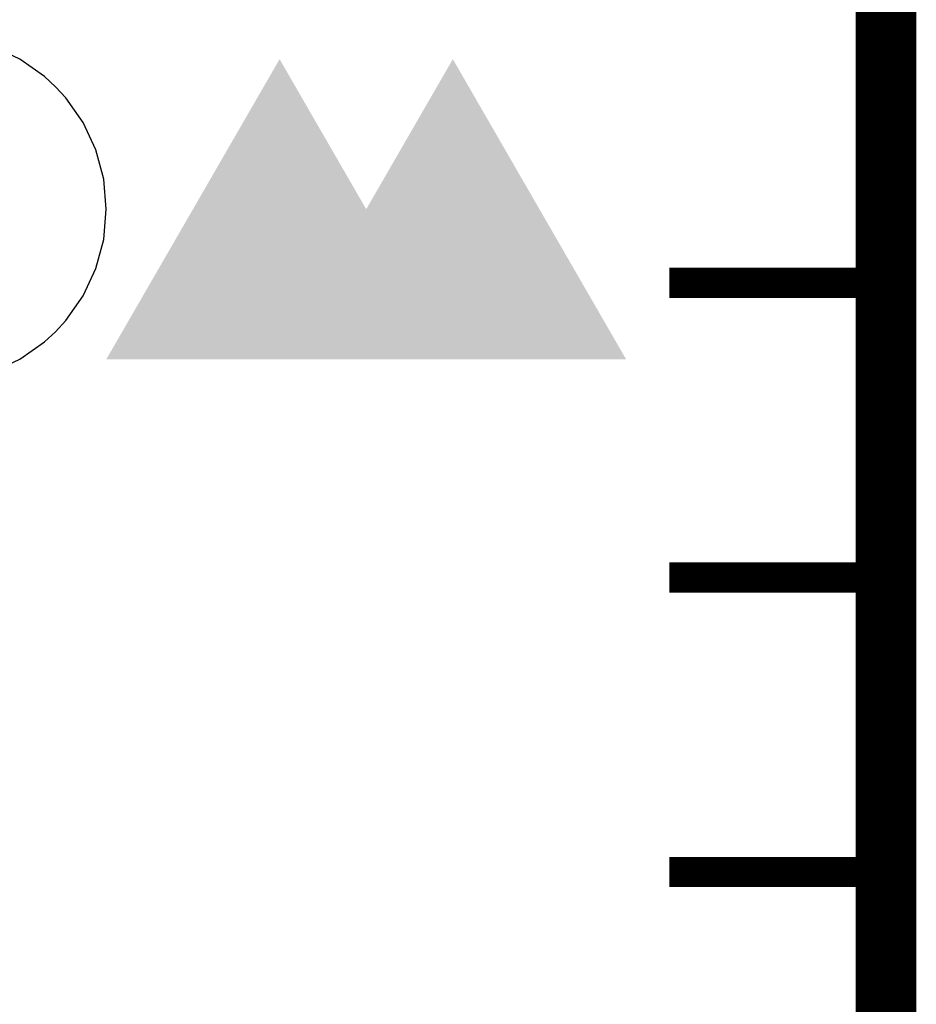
# Model space of a CAD drawing. Extents: x -2 to 113, y -136 to 16.
# Tile 432 of 541: x 108.61 to 111.65, y -64.09 to -60.75. Entities that reach past the tile are written whole.
import ezdxf

# ---------------------------------------------------------------- set-up
doc = ezdxf.new("R2010")
doc.units = 0
doc.header["$MEASUREMENT"] = 0
doc.linetypes.add('SOLID', pattern=[0])
doc.layers.get('0').update_dxf_attribs({"linetype": 'SOLID'})
for name, color, linetype in [('1', 7, 'SOLID'), ('10', 7, 'SOLID'), ('11', 7, 'SOLID'), ('12', 7, 'SOLID'), ('13', 7, 'SOLID'), ('14', 7, 'SOLID'), ('15', 7, 'SOLID'), ('16', 7, 'SOLID'), ('17', 7, 'SOLID'), ('18', 7, 'SOLID'), ('19', 7, 'SOLID'), ('2', 7, 'SOLID'), ('20', 7, 'SOLID'), ('21', 7, 'SOLID'), ('22', 7, 'SOLID'), ('23', 7, 'SOLID'), ('24', 7, 'SOLID'), ('25', 7, 'SOLID'), ('26', 7, 'SOLID'), ('27', 7, 'SOLID'), ('28', 7, 'SOLID'), ('29', 7, 'SOLID'), ('3', 7, 'SOLID'), ('30', 7, 'SOLID'), ('31', 7, 'SOLID'), ('32', 7, 'SOLID'), ('33', 7, 'SOLID'), ('34', 7, 'SOLID'), ('35', 7, 'SOLID'), ('36', 7, 'SOLID'), ('37', 7, 'SOLID'), ('38', 7, 'SOLID'), ('39', 7, 'SOLID'), ('4', 7, 'SOLID'), ('40', 7, 'SOLID'), ('41', 7, 'SOLID'), ('42', 7, 'SOLID'), ('43', 7, 'SOLID'), ('44', 7, 'SOLID'), ('45', 7, 'SOLID'), ('46', 7, 'SOLID'), ('47', 7, 'SOLID'), ('48', 7, 'SOLID'), ('49', 7, 'SOLID'), ('5', 7, 'SOLID'), ('50', 7, 'SOLID'), ('51', 7, 'SOLID'), ('52', 7, 'SOLID'), ('53', 7, 'SOLID'), ('54', 7, 'SOLID'), ('55', 7, 'SOLID'), ('56', 7, 'SOLID'), ('57', 7, 'SOLID'), ('58', 7, 'SOLID'), ('59', 7, 'SOLID'), ('6', 7, 'SOLID'), ('60', 7, 'SOLID'), ('61', 7, 'SOLID'), ('62', 7, 'SOLID'), ('63', 7, 'SOLID'), ('64', 7, 'SOLID'), ('65', 7, 'SOLID'), ('66', 7, 'SOLID'), ('67', 7, 'SOLID'), ('68', 7, 'SOLID'), ('7', 7, 'SOLID'), ('8', 7, 'SOLID'), ('9', 7, 'SOLID')]:
    doc.layers.add(name, color=color, linetype=linetype)

# ---------------------------------------------------------------- blocks, each defined once
blk = doc.blocks.new('DMK_3', base_point=(0, -6.7))
at = {"color": 7}
blk.add_solid([(-50, -50), (50, -50), (-50, -50), (0, 36.6)], dxfattribs=at)
blk = doc.blocks.new('DMK_7')
at = {"color": 7, "linetype": 'SOLID'}
blk.add_lwpolyline([(0, -50), (8.7, -49.25), (17.1, -47), (25, -43.3), (32.15, -38.3), (35.35, -35.35), (38.3, -32.15), (43.3, -25), (47, -17.1), (49.25, -8.7), (50, 0), (49.25, 8.7), (47, 17.1), (43.3, 25), (38.3, 32.15), (35.35, 35.35), (32.15, 38.3), (25, 43.3), (17.1, 47), (8.7, 49.25), (0, 50), (-8.7, 49.25), (-17.1, 47), (-25, 43.3), (-32.15, 38.3), (-35.35, 35.35), (-38.3, 32.15), (-43.3, 25), (-47, 17.1), (-49.25, 8.7), (-50, 0), (-49.25, -8.7), (-47, -17.1), (-43.3, -25), (-38.3, -32.15), (-35.35, -35.35), (-32.15, -38.3), (-25, -43.3), (-17.1, -47), (-8.7, -49.25), (0, -50)], dxfattribs=at)

msp = doc.modelspace()

# ---------------------------------------------------------------- linework, layer by layer
at = {"color": 7, "linetype": 'SOLID'}
for points, const_width in [([(-0.2175, -125.6385), (111.5472, -125.6385), (111.5472, 10.2438), (-0.2175, 10.2438), (-0.2175, -125.6385)], 0.2059), ([(111.5472, -61.6385), (110.8119, -61.6385)], 0.1029), ([(111.5472, -62.6385), (110.8119, -62.6385)], 0.1029), ([(111.5472, -63.6385), (110.8119, -63.6385)], 0.1029)]:
    msp.add_lwpolyline(points, dxfattribs=dict(at, const_width=const_width))
at = {"layer": '1', "color": 7, "linetype": 'SOLID'}
for points, const_width in [([(-0.2175, -125.6385), (111.5472, -125.6385), (111.5472, 10.2438), (-0.2175, 10.2438), (-0.2175, -125.6385)], 0.2059), ([(111.5472, -61.6385), (110.8119, -61.6385)], 0.1029), ([(111.5472, -62.6385), (110.8119, -62.6385)], 0.1029), ([(111.5472, -63.6385), (110.8119, -63.6385)], 0.1029)]:
    msp.add_lwpolyline(points, dxfattribs=dict(at, const_width=const_width))
at = {"layer": '10', "color": 7, "linetype": 'SOLID'}
for points, const_width in [([(-0.2175, -125.6385), (111.5472, -125.6385), (111.5472, 10.2438), (-0.2175, 10.2438), (-0.2175, -125.6385)], 0.2059), ([(111.5472, -61.6385), (110.8119, -61.6385)], 0.1029), ([(111.5472, -62.6385), (110.8119, -62.6385)], 0.1029), ([(111.5472, -63.6385), (110.8119, -63.6385)], 0.1029)]:
    msp.add_lwpolyline(points, dxfattribs=dict(at, const_width=const_width))
at = {"layer": '11', "color": 7, "linetype": 'SOLID'}
for points, const_width in [([(-0.2175, -125.6385), (111.5472, -125.6385), (111.5472, 10.2438), (-0.2175, 10.2438), (-0.2175, -125.6385)], 0.2059), ([(111.5472, -61.6385), (110.8119, -61.6385)], 0.1029), ([(111.5472, -62.6385), (110.8119, -62.6385)], 0.1029), ([(111.5472, -63.6385), (110.8119, -63.6385)], 0.1029)]:
    msp.add_lwpolyline(points, dxfattribs=dict(at, const_width=const_width))
at = {"layer": '12', "color": 7, "linetype": 'SOLID'}
for points, const_width in [([(-0.2175, -125.6385), (111.5472, -125.6385), (111.5472, 10.2438), (-0.2175, 10.2438), (-0.2175, -125.6385)], 0.2059), ([(111.5472, -61.6385), (110.8119, -61.6385)], 0.1029), ([(111.5472, -62.6385), (110.8119, -62.6385)], 0.1029), ([(111.5472, -63.6385), (110.8119, -63.6385)], 0.1029)]:
    msp.add_lwpolyline(points, dxfattribs=dict(at, const_width=const_width))
at = {"layer": '13', "color": 7, "linetype": 'SOLID'}
for points, const_width in [([(-0.2175, -125.6385), (111.5472, -125.6385), (111.5472, 10.2438), (-0.2175, 10.2438), (-0.2175, -125.6385)], 0.2059), ([(111.5472, -61.6385), (110.8119, -61.6385)], 0.1029), ([(111.5472, -62.6385), (110.8119, -62.6385)], 0.1029), ([(111.5472, -63.6385), (110.8119, -63.6385)], 0.1029)]:
    msp.add_lwpolyline(points, dxfattribs=dict(at, const_width=const_width))
at = {"layer": '14', "color": 7, "linetype": 'SOLID'}
for points, const_width in [([(-0.2175, -125.6385), (111.5472, -125.6385), (111.5472, 10.2438), (-0.2175, 10.2438), (-0.2175, -125.6385)], 0.2059), ([(111.5472, -61.6385), (110.8119, -61.6385)], 0.1029), ([(111.5472, -62.6385), (110.8119, -62.6385)], 0.1029), ([(111.5472, -63.6385), (110.8119, -63.6385)], 0.1029)]:
    msp.add_lwpolyline(points, dxfattribs=dict(at, const_width=const_width))
at = {"layer": '15', "color": 7, "linetype": 'SOLID'}
for points, const_width in [([(-0.2175, -125.6385), (111.5472, -125.6385), (111.5472, 10.2438), (-0.2175, 10.2438), (-0.2175, -125.6385)], 0.2059), ([(111.5472, -61.6385), (110.8119, -61.6385)], 0.1029), ([(111.5472, -62.6385), (110.8119, -62.6385)], 0.1029), ([(111.5472, -63.6385), (110.8119, -63.6385)], 0.1029)]:
    msp.add_lwpolyline(points, dxfattribs=dict(at, const_width=const_width))
at = {"layer": '16', "color": 7, "linetype": 'SOLID'}
for points, const_width in [([(-0.2175, -125.6385), (111.5472, -125.6385), (111.5472, 10.2438), (-0.2175, 10.2438), (-0.2175, -125.6385)], 0.2059), ([(111.5472, -61.6385), (110.8119, -61.6385)], 0.1029), ([(111.5472, -62.6385), (110.8119, -62.6385)], 0.1029), ([(111.5472, -63.6385), (110.8119, -63.6385)], 0.1029)]:
    msp.add_lwpolyline(points, dxfattribs=dict(at, const_width=const_width))
at = {"layer": '17', "color": 7, "linetype": 'SOLID'}
for points, const_width in [([(-0.2175, -125.6385), (111.5472, -125.6385), (111.5472, 10.2438), (-0.2175, 10.2438), (-0.2175, -125.6385)], 0.2059), ([(111.5472, -61.6385), (110.8119, -61.6385)], 0.1029), ([(111.5472, -62.6385), (110.8119, -62.6385)], 0.1029), ([(111.5472, -63.6385), (110.8119, -63.6385)], 0.1029)]:
    msp.add_lwpolyline(points, dxfattribs=dict(at, const_width=const_width))
at = {"layer": '18', "color": 7, "linetype": 'SOLID'}
for points, const_width in [([(-0.2175, -125.6385), (111.5472, -125.6385), (111.5472, 10.2438), (-0.2175, 10.2438), (-0.2175, -125.6385)], 0.2059), ([(111.5472, -61.6385), (110.8119, -61.6385)], 0.1029), ([(111.5472, -62.6385), (110.8119, -62.6385)], 0.1029), ([(111.5472, -63.6385), (110.8119, -63.6385)], 0.1029)]:
    msp.add_lwpolyline(points, dxfattribs=dict(at, const_width=const_width))
at = {"layer": '19', "color": 7, "linetype": 'SOLID'}
for points, const_width in [([(-0.2175, -125.6385), (111.5472, -125.6385), (111.5472, 10.2438), (-0.2175, 10.2438), (-0.2175, -125.6385)], 0.2059), ([(111.5472, -61.6385), (110.8119, -61.6385)], 0.1029), ([(111.5472, -62.6385), (110.8119, -62.6385)], 0.1029), ([(111.5472, -63.6385), (110.8119, -63.6385)], 0.1029)]:
    msp.add_lwpolyline(points, dxfattribs=dict(at, const_width=const_width))
at = {"layer": '2', "color": 7, "linetype": 'SOLID'}
for points, const_width in [([(-0.2175, -125.6385), (111.5472, -125.6385), (111.5472, 10.2438), (-0.2175, 10.2438), (-0.2175, -125.6385)], 0.2059), ([(111.5472, -61.6385), (110.8119, -61.6385)], 0.1029), ([(111.5472, -62.6385), (110.8119, -62.6385)], 0.1029), ([(111.5472, -63.6385), (110.8119, -63.6385)], 0.1029)]:
    msp.add_lwpolyline(points, dxfattribs=dict(at, const_width=const_width))
at = {"layer": '20', "color": 7, "linetype": 'SOLID'}
for points, const_width in [([(-0.2175, -125.6385), (111.5472, -125.6385), (111.5472, 10.2438), (-0.2175, 10.2438), (-0.2175, -125.6385)], 0.2059), ([(111.5472, -61.6385), (110.8119, -61.6385)], 0.1029), ([(111.5472, -62.6385), (110.8119, -62.6385)], 0.1029), ([(111.5472, -63.6385), (110.8119, -63.6385)], 0.1029)]:
    msp.add_lwpolyline(points, dxfattribs=dict(at, const_width=const_width))
at = {"layer": '21', "color": 7, "linetype": 'SOLID'}
for points, const_width in [([(-0.2175, -125.6385), (111.5472, -125.6385), (111.5472, 10.2438), (-0.2175, 10.2438), (-0.2175, -125.6385)], 0.2059), ([(111.5472, -61.6385), (110.8119, -61.6385)], 0.1029), ([(111.5472, -62.6385), (110.8119, -62.6385)], 0.1029), ([(111.5472, -63.6385), (110.8119, -63.6385)], 0.1029)]:
    msp.add_lwpolyline(points, dxfattribs=dict(at, const_width=const_width))
at = {"layer": '22', "color": 7, "linetype": 'SOLID'}
for points, const_width in [([(-0.2175, -125.6385), (111.5472, -125.6385), (111.5472, 10.2438), (-0.2175, 10.2438), (-0.2175, -125.6385)], 0.2059), ([(111.5472, -61.6385), (110.8119, -61.6385)], 0.1029), ([(111.5472, -62.6385), (110.8119, -62.6385)], 0.1029), ([(111.5472, -63.6385), (110.8119, -63.6385)], 0.1029)]:
    msp.add_lwpolyline(points, dxfattribs=dict(at, const_width=const_width))
at = {"layer": '23', "color": 7, "linetype": 'SOLID'}
for points, const_width in [([(-0.2175, -125.6385), (111.5472, -125.6385), (111.5472, 10.2438), (-0.2175, 10.2438), (-0.2175, -125.6385)], 0.2059), ([(111.5472, -61.6385), (110.8119, -61.6385)], 0.1029), ([(111.5472, -62.6385), (110.8119, -62.6385)], 0.1029), ([(111.5472, -63.6385), (110.8119, -63.6385)], 0.1029)]:
    msp.add_lwpolyline(points, dxfattribs=dict(at, const_width=const_width))
at = {"layer": '24', "color": 7, "linetype": 'SOLID'}
for points, const_width in [([(-0.2175, -125.6385), (111.5472, -125.6385), (111.5472, 10.2438), (-0.2175, 10.2438), (-0.2175, -125.6385)], 0.2059), ([(111.5472, -61.6385), (110.8119, -61.6385)], 0.1029), ([(111.5472, -62.6385), (110.8119, -62.6385)], 0.1029), ([(111.5472, -63.6385), (110.8119, -63.6385)], 0.1029)]:
    msp.add_lwpolyline(points, dxfattribs=dict(at, const_width=const_width))
at = {"layer": '25', "color": 7, "linetype": 'SOLID'}
for points, const_width in [([(-0.2175, -125.6385), (111.5472, -125.6385), (111.5472, 10.2438), (-0.2175, 10.2438), (-0.2175, -125.6385)], 0.2059), ([(111.5472, -61.6385), (110.8119, -61.6385)], 0.1029), ([(111.5472, -62.6385), (110.8119, -62.6385)], 0.1029), ([(111.5472, -63.6385), (110.8119, -63.6385)], 0.1029)]:
    msp.add_lwpolyline(points, dxfattribs=dict(at, const_width=const_width))
at = {"layer": '26', "color": 7, "linetype": 'SOLID'}
for points, const_width in [([(-0.2175, -125.6385), (111.5472, -125.6385), (111.5472, 10.2438), (-0.2175, 10.2438), (-0.2175, -125.6385)], 0.2059), ([(111.5472, -61.6385), (110.8119, -61.6385)], 0.1029), ([(111.5472, -62.6385), (110.8119, -62.6385)], 0.1029), ([(111.5472, -63.6385), (110.8119, -63.6385)], 0.1029)]:
    msp.add_lwpolyline(points, dxfattribs=dict(at, const_width=const_width))
at = {"layer": '27', "color": 7, "linetype": 'SOLID'}
for points, const_width in [([(-0.2175, -125.6385), (111.5472, -125.6385), (111.5472, 10.2438), (-0.2175, 10.2438), (-0.2175, -125.6385)], 0.2059), ([(111.5472, -61.6385), (110.8119, -61.6385)], 0.1029), ([(111.5472, -62.6385), (110.8119, -62.6385)], 0.1029), ([(111.5472, -63.6385), (110.8119, -63.6385)], 0.1029)]:
    msp.add_lwpolyline(points, dxfattribs=dict(at, const_width=const_width))
at = {"layer": '28', "color": 7, "linetype": 'SOLID'}
for points, const_width in [([(-0.2175, -125.6385), (111.5472, -125.6385), (111.5472, 10.2438), (-0.2175, 10.2438), (-0.2175, -125.6385)], 0.2059), ([(111.5472, -61.6385), (110.8119, -61.6385)], 0.1029), ([(111.5472, -62.6385), (110.8119, -62.6385)], 0.1029), ([(111.5472, -63.6385), (110.8119, -63.6385)], 0.1029)]:
    msp.add_lwpolyline(points, dxfattribs=dict(at, const_width=const_width))
at = {"layer": '29', "color": 7, "linetype": 'SOLID'}
for points, const_width in [([(-0.2175, -125.6385), (111.5472, -125.6385), (111.5472, 10.2438), (-0.2175, 10.2438), (-0.2175, -125.6385)], 0.2059), ([(111.5472, -61.6385), (110.8119, -61.6385)], 0.1029), ([(111.5472, -62.6385), (110.8119, -62.6385)], 0.1029), ([(111.5472, -63.6385), (110.8119, -63.6385)], 0.1029)]:
    msp.add_lwpolyline(points, dxfattribs=dict(at, const_width=const_width))
at = {"layer": '3', "color": 7, "linetype": 'SOLID'}
for points, const_width in [([(-0.2175, -125.6385), (111.5472, -125.6385), (111.5472, 10.2438), (-0.2175, 10.2438), (-0.2175, -125.6385)], 0.2059), ([(111.5472, -61.6385), (110.8119, -61.6385)], 0.1029), ([(111.5472, -62.6385), (110.8119, -62.6385)], 0.1029), ([(111.5472, -63.6385), (110.8119, -63.6385)], 0.1029)]:
    msp.add_lwpolyline(points, dxfattribs=dict(at, const_width=const_width))
at = {"layer": '30', "color": 7, "linetype": 'SOLID'}
for points, const_width in [([(-0.2175, -125.6385), (111.5472, -125.6385), (111.5472, 10.2438), (-0.2175, 10.2438), (-0.2175, -125.6385)], 0.2059), ([(111.5472, -61.6385), (110.8119, -61.6385)], 0.1029), ([(111.5472, -62.6385), (110.8119, -62.6385)], 0.1029), ([(111.5472, -63.6385), (110.8119, -63.6385)], 0.1029)]:
    msp.add_lwpolyline(points, dxfattribs=dict(at, const_width=const_width))
at = {"layer": '31', "color": 7, "linetype": 'SOLID'}
for points, const_width in [([(-0.2175, -125.6385), (111.5472, -125.6385), (111.5472, 10.2438), (-0.2175, 10.2438), (-0.2175, -125.6385)], 0.2059), ([(111.5472, -61.6385), (110.8119, -61.6385)], 0.1029), ([(111.5472, -62.6385), (110.8119, -62.6385)], 0.1029), ([(111.5472, -63.6385), (110.8119, -63.6385)], 0.1029)]:
    msp.add_lwpolyline(points, dxfattribs=dict(at, const_width=const_width))
at = {"layer": '32', "color": 7, "linetype": 'SOLID'}
for points, const_width in [([(-0.2175, -125.6385), (111.5472, -125.6385), (111.5472, 10.2438), (-0.2175, 10.2438), (-0.2175, -125.6385)], 0.2059), ([(111.5472, -61.6385), (110.8119, -61.6385)], 0.1029), ([(111.5472, -62.6385), (110.8119, -62.6385)], 0.1029), ([(111.5472, -63.6385), (110.8119, -63.6385)], 0.1029)]:
    msp.add_lwpolyline(points, dxfattribs=dict(at, const_width=const_width))
at = {"layer": '33', "color": 7, "linetype": 'SOLID'}
for points, const_width in [([(-0.2175, -125.6385), (111.5472, -125.6385), (111.5472, 10.2438), (-0.2175, 10.2438), (-0.2175, -125.6385)], 0.2059), ([(111.5472, -61.6385), (110.8119, -61.6385)], 0.1029), ([(111.5472, -62.6385), (110.8119, -62.6385)], 0.1029), ([(111.5472, -63.6385), (110.8119, -63.6385)], 0.1029)]:
    msp.add_lwpolyline(points, dxfattribs=dict(at, const_width=const_width))
at = {"layer": '34', "color": 7, "linetype": 'SOLID'}
for points, const_width in [([(-0.2175, -125.6385), (111.5472, -125.6385), (111.5472, 10.2438), (-0.2175, 10.2438), (-0.2175, -125.6385)], 0.2059), ([(111.5472, -61.6385), (110.8119, -61.6385)], 0.1029), ([(111.5472, -62.6385), (110.8119, -62.6385)], 0.1029), ([(111.5472, -63.6385), (110.8119, -63.6385)], 0.1029)]:
    msp.add_lwpolyline(points, dxfattribs=dict(at, const_width=const_width))
at = {"layer": '35', "color": 7, "linetype": 'SOLID'}
for points, const_width in [([(-0.2175, -125.6385), (111.5472, -125.6385), (111.5472, 10.2438), (-0.2175, 10.2438), (-0.2175, -125.6385)], 0.2059), ([(111.5472, -61.6385), (110.8119, -61.6385)], 0.1029), ([(111.5472, -62.6385), (110.8119, -62.6385)], 0.1029), ([(111.5472, -63.6385), (110.8119, -63.6385)], 0.1029)]:
    msp.add_lwpolyline(points, dxfattribs=dict(at, const_width=const_width))
at = {"layer": '36', "color": 7, "linetype": 'SOLID'}
for points, const_width in [([(-0.2175, -125.6385), (111.5472, -125.6385), (111.5472, 10.2438), (-0.2175, 10.2438), (-0.2175, -125.6385)], 0.2059), ([(111.5472, -61.6385), (110.8119, -61.6385)], 0.1029), ([(111.5472, -62.6385), (110.8119, -62.6385)], 0.1029), ([(111.5472, -63.6385), (110.8119, -63.6385)], 0.1029)]:
    msp.add_lwpolyline(points, dxfattribs=dict(at, const_width=const_width))
at = {"layer": '37', "color": 7, "linetype": 'SOLID'}
for points, const_width in [([(-0.2175, -125.6385), (111.5472, -125.6385), (111.5472, 10.2438), (-0.2175, 10.2438), (-0.2175, -125.6385)], 0.2059), ([(111.5472, -61.6385), (110.8119, -61.6385)], 0.1029), ([(111.5472, -62.6385), (110.8119, -62.6385)], 0.1029), ([(111.5472, -63.6385), (110.8119, -63.6385)], 0.1029)]:
    msp.add_lwpolyline(points, dxfattribs=dict(at, const_width=const_width))
at = {"layer": '38', "color": 7, "linetype": 'SOLID'}
for points, const_width in [([(-0.2175, -125.6385), (111.5472, -125.6385), (111.5472, 10.2438), (-0.2175, 10.2438), (-0.2175, -125.6385)], 0.2059), ([(111.5472, -61.6385), (110.8119, -61.6385)], 0.1029), ([(111.5472, -62.6385), (110.8119, -62.6385)], 0.1029), ([(111.5472, -63.6385), (110.8119, -63.6385)], 0.1029)]:
    msp.add_lwpolyline(points, dxfattribs=dict(at, const_width=const_width))
at = {"layer": '39', "color": 7, "linetype": 'SOLID'}
for points, const_width in [([(-0.2175, -125.6385), (111.5472, -125.6385), (111.5472, 10.2438), (-0.2175, 10.2438), (-0.2175, -125.6385)], 0.2059), ([(111.5472, -61.6385), (110.8119, -61.6385)], 0.1029), ([(111.5472, -62.6385), (110.8119, -62.6385)], 0.1029), ([(111.5472, -63.6385), (110.8119, -63.6385)], 0.1029)]:
    msp.add_lwpolyline(points, dxfattribs=dict(at, const_width=const_width))
at = {"layer": '4', "color": 7, "linetype": 'SOLID'}
for points, const_width in [([(-0.2175, -125.6385), (111.5472, -125.6385), (111.5472, 10.2438), (-0.2175, 10.2438), (-0.2175, -125.6385)], 0.2059), ([(111.5472, -61.6385), (110.8119, -61.6385)], 0.1029), ([(111.5472, -62.6385), (110.8119, -62.6385)], 0.1029), ([(111.5472, -63.6385), (110.8119, -63.6385)], 0.1029)]:
    msp.add_lwpolyline(points, dxfattribs=dict(at, const_width=const_width))
at = {"layer": '40', "color": 7, "linetype": 'SOLID'}
for points, const_width in [([(-0.2175, -125.6385), (111.5472, -125.6385), (111.5472, 10.2438), (-0.2175, 10.2438), (-0.2175, -125.6385)], 0.2059), ([(111.5472, -61.6385), (110.8119, -61.6385)], 0.1029), ([(111.5472, -62.6385), (110.8119, -62.6385)], 0.1029), ([(111.5472, -63.6385), (110.8119, -63.6385)], 0.1029)]:
    msp.add_lwpolyline(points, dxfattribs=dict(at, const_width=const_width))
at = {"layer": '41', "color": 7, "linetype": 'SOLID'}
for points, const_width in [([(-0.2175, -125.6385), (111.5472, -125.6385), (111.5472, 10.2438), (-0.2175, 10.2438), (-0.2175, -125.6385)], 0.2059), ([(111.5472, -61.6385), (110.8119, -61.6385)], 0.1029), ([(111.5472, -62.6385), (110.8119, -62.6385)], 0.1029), ([(111.5472, -63.6385), (110.8119, -63.6385)], 0.1029)]:
    msp.add_lwpolyline(points, dxfattribs=dict(at, const_width=const_width))
at = {"layer": '42', "color": 7, "linetype": 'SOLID'}
for points, const_width in [([(-0.2175, -125.6385), (111.5472, -125.6385), (111.5472, 10.2438), (-0.2175, 10.2438), (-0.2175, -125.6385)], 0.2059), ([(111.5472, -61.6385), (110.8119, -61.6385)], 0.1029), ([(111.5472, -62.6385), (110.8119, -62.6385)], 0.1029), ([(111.5472, -63.6385), (110.8119, -63.6385)], 0.1029)]:
    msp.add_lwpolyline(points, dxfattribs=dict(at, const_width=const_width))
at = {"layer": '43', "color": 7, "linetype": 'SOLID'}
for points, const_width in [([(-0.2175, -125.6385), (111.5472, -125.6385), (111.5472, 10.2438), (-0.2175, 10.2438), (-0.2175, -125.6385)], 0.2059), ([(111.5472, -61.6385), (110.8119, -61.6385)], 0.1029), ([(111.5472, -62.6385), (110.8119, -62.6385)], 0.1029), ([(111.5472, -63.6385), (110.8119, -63.6385)], 0.1029)]:
    msp.add_lwpolyline(points, dxfattribs=dict(at, const_width=const_width))
at = {"layer": '44', "color": 7, "linetype": 'SOLID'}
for points, const_width in [([(-0.2175, -125.6385), (111.5472, -125.6385), (111.5472, 10.2438), (-0.2175, 10.2438), (-0.2175, -125.6385)], 0.2059), ([(111.5472, -61.6385), (110.8119, -61.6385)], 0.1029), ([(111.5472, -62.6385), (110.8119, -62.6385)], 0.1029), ([(111.5472, -63.6385), (110.8119, -63.6385)], 0.1029)]:
    msp.add_lwpolyline(points, dxfattribs=dict(at, const_width=const_width))
at = {"layer": '45', "color": 7, "linetype": 'SOLID'}
for points, const_width in [([(-0.2175, -125.6385), (111.5472, -125.6385), (111.5472, 10.2438), (-0.2175, 10.2438), (-0.2175, -125.6385)], 0.2059), ([(111.5472, -61.6385), (110.8119, -61.6385)], 0.1029), ([(111.5472, -62.6385), (110.8119, -62.6385)], 0.1029), ([(111.5472, -63.6385), (110.8119, -63.6385)], 0.1029)]:
    msp.add_lwpolyline(points, dxfattribs=dict(at, const_width=const_width))
at = {"layer": '46', "color": 7, "linetype": 'SOLID'}
for points, const_width in [([(-0.2175, -125.6385), (111.5472, -125.6385), (111.5472, 10.2438), (-0.2175, 10.2438), (-0.2175, -125.6385)], 0.2059), ([(111.5472, -61.6385), (110.8119, -61.6385)], 0.1029), ([(111.5472, -62.6385), (110.8119, -62.6385)], 0.1029), ([(111.5472, -63.6385), (110.8119, -63.6385)], 0.1029)]:
    msp.add_lwpolyline(points, dxfattribs=dict(at, const_width=const_width))
at = {"layer": '47', "color": 7, "linetype": 'SOLID'}
for points, const_width in [([(-0.2175, -125.6385), (111.5472, -125.6385), (111.5472, 10.2438), (-0.2175, 10.2438), (-0.2175, -125.6385)], 0.2059), ([(111.5472, -61.6385), (110.8119, -61.6385)], 0.1029), ([(111.5472, -62.6385), (110.8119, -62.6385)], 0.1029), ([(111.5472, -63.6385), (110.8119, -63.6385)], 0.1029)]:
    msp.add_lwpolyline(points, dxfattribs=dict(at, const_width=const_width))
at = {"layer": '48', "color": 7, "linetype": 'SOLID'}
for points, const_width in [([(-0.2175, -125.6385), (111.5472, -125.6385), (111.5472, 10.2438), (-0.2175, 10.2438), (-0.2175, -125.6385)], 0.2059), ([(111.5472, -61.6385), (110.8119, -61.6385)], 0.1029), ([(111.5472, -62.6385), (110.8119, -62.6385)], 0.1029), ([(111.5472, -63.6385), (110.8119, -63.6385)], 0.1029)]:
    msp.add_lwpolyline(points, dxfattribs=dict(at, const_width=const_width))
at = {"layer": '49', "color": 7, "linetype": 'SOLID'}
for points, const_width in [([(-0.2175, -125.6385), (111.5472, -125.6385), (111.5472, 10.2438), (-0.2175, 10.2438), (-0.2175, -125.6385)], 0.2059), ([(111.5472, -61.6385), (110.8119, -61.6385)], 0.1029), ([(111.5472, -62.6385), (110.8119, -62.6385)], 0.1029), ([(111.5472, -63.6385), (110.8119, -63.6385)], 0.1029)]:
    msp.add_lwpolyline(points, dxfattribs=dict(at, const_width=const_width))
at = {"layer": '5', "color": 7, "linetype": 'SOLID'}
for points, const_width in [([(-0.2175, -125.6385), (111.5472, -125.6385), (111.5472, 10.2438), (-0.2175, 10.2438), (-0.2175, -125.6385)], 0.2059), ([(111.5472, -61.6385), (110.8119, -61.6385)], 0.1029), ([(111.5472, -62.6385), (110.8119, -62.6385)], 0.1029), ([(111.5472, -63.6385), (110.8119, -63.6385)], 0.1029)]:
    msp.add_lwpolyline(points, dxfattribs=dict(at, const_width=const_width))
at = {"layer": '50', "color": 7, "linetype": 'SOLID'}
for points, const_width in [([(-0.2175, -125.6385), (111.5472, -125.6385), (111.5472, 10.2438), (-0.2175, 10.2438), (-0.2175, -125.6385)], 0.2059), ([(111.5472, -61.6385), (110.8119, -61.6385)], 0.1029), ([(111.5472, -62.6385), (110.8119, -62.6385)], 0.1029), ([(111.5472, -63.6385), (110.8119, -63.6385)], 0.1029)]:
    msp.add_lwpolyline(points, dxfattribs=dict(at, const_width=const_width))
at = {"layer": '51', "color": 7, "linetype": 'SOLID'}
for points, const_width in [([(-0.2175, -125.6385), (111.5472, -125.6385), (111.5472, 10.2438), (-0.2175, 10.2438), (-0.2175, -125.6385)], 0.2059), ([(111.5472, -61.6385), (110.8119, -61.6385)], 0.1029), ([(111.5472, -62.6385), (110.8119, -62.6385)], 0.1029), ([(111.5472, -63.6385), (110.8119, -63.6385)], 0.1029)]:
    msp.add_lwpolyline(points, dxfattribs=dict(at, const_width=const_width))
at = {"layer": '52', "color": 7, "linetype": 'SOLID'}
for points, const_width in [([(-0.2175, -125.6385), (111.5472, -125.6385), (111.5472, 10.2438), (-0.2175, 10.2438), (-0.2175, -125.6385)], 0.2059), ([(111.5472, -61.6385), (110.8119, -61.6385)], 0.1029), ([(111.5472, -62.6385), (110.8119, -62.6385)], 0.1029), ([(111.5472, -63.6385), (110.8119, -63.6385)], 0.1029)]:
    msp.add_lwpolyline(points, dxfattribs=dict(at, const_width=const_width))
at = {"layer": '53', "color": 7, "linetype": 'SOLID'}
for points, const_width in [([(-0.2175, -125.6385), (111.5472, -125.6385), (111.5472, 10.2438), (-0.2175, 10.2438), (-0.2175, -125.6385)], 0.2059), ([(111.5472, -61.6385), (110.8119, -61.6385)], 0.1029), ([(111.5472, -62.6385), (110.8119, -62.6385)], 0.1029), ([(111.5472, -63.6385), (110.8119, -63.6385)], 0.1029)]:
    msp.add_lwpolyline(points, dxfattribs=dict(at, const_width=const_width))
at = {"layer": '54', "color": 7, "linetype": 'SOLID'}
for points, const_width in [([(-0.2175, -125.6385), (111.5472, -125.6385), (111.5472, 10.2438), (-0.2175, 10.2438), (-0.2175, -125.6385)], 0.2059), ([(111.5472, -61.6385), (110.8119, -61.6385)], 0.1029), ([(111.5472, -62.6385), (110.8119, -62.6385)], 0.1029), ([(111.5472, -63.6385), (110.8119, -63.6385)], 0.1029)]:
    msp.add_lwpolyline(points, dxfattribs=dict(at, const_width=const_width))
at = {"layer": '55', "color": 7, "linetype": 'SOLID'}
for points, const_width in [([(-0.2175, -125.6385), (111.5472, -125.6385), (111.5472, 10.2438), (-0.2175, 10.2438), (-0.2175, -125.6385)], 0.2059), ([(111.5472, -61.6385), (110.8119, -61.6385)], 0.1029), ([(111.5472, -62.6385), (110.8119, -62.6385)], 0.1029), ([(111.5472, -63.6385), (110.8119, -63.6385)], 0.1029)]:
    msp.add_lwpolyline(points, dxfattribs=dict(at, const_width=const_width))
at = {"layer": '56', "color": 7, "linetype": 'SOLID'}
for points, const_width in [([(-0.2175, -125.6385), (111.5472, -125.6385), (111.5472, 10.2438), (-0.2175, 10.2438), (-0.2175, -125.6385)], 0.2059), ([(111.5472, -61.6385), (110.8119, -61.6385)], 0.1029), ([(111.5472, -62.6385), (110.8119, -62.6385)], 0.1029), ([(111.5472, -63.6385), (110.8119, -63.6385)], 0.1029)]:
    msp.add_lwpolyline(points, dxfattribs=dict(at, const_width=const_width))
at = {"layer": '57', "color": 7, "linetype": 'SOLID'}
for points, const_width in [([(-0.2175, -125.6385), (111.5472, -125.6385), (111.5472, 10.2438), (-0.2175, 10.2438), (-0.2175, -125.6385)], 0.2059), ([(111.5472, -61.6385), (110.8119, -61.6385)], 0.1029), ([(111.5472, -62.6385), (110.8119, -62.6385)], 0.1029), ([(111.5472, -63.6385), (110.8119, -63.6385)], 0.1029)]:
    msp.add_lwpolyline(points, dxfattribs=dict(at, const_width=const_width))
at = {"layer": '58', "color": 7, "linetype": 'SOLID'}
for points, const_width in [([(-0.2175, -125.6385), (111.5472, -125.6385), (111.5472, 10.2438), (-0.2175, 10.2438), (-0.2175, -125.6385)], 0.2059), ([(111.5472, -61.6385), (110.8119, -61.6385)], 0.1029), ([(111.5472, -62.6385), (110.8119, -62.6385)], 0.1029), ([(111.5472, -63.6385), (110.8119, -63.6385)], 0.1029)]:
    msp.add_lwpolyline(points, dxfattribs=dict(at, const_width=const_width))
at = {"layer": '59', "color": 7, "linetype": 'SOLID'}
for points, const_width in [([(-0.2175, -125.6385), (111.5472, -125.6385), (111.5472, 10.2438), (-0.2175, 10.2438), (-0.2175, -125.6385)], 0.2059), ([(111.5472, -61.6385), (110.8119, -61.6385)], 0.1029), ([(111.5472, -62.6385), (110.8119, -62.6385)], 0.1029), ([(111.5472, -63.6385), (110.8119, -63.6385)], 0.1029)]:
    msp.add_lwpolyline(points, dxfattribs=dict(at, const_width=const_width))
at = {"layer": '6', "color": 7, "linetype": 'SOLID'}
for points, const_width in [([(-0.2175, -125.6385), (111.5472, -125.6385), (111.5472, 10.2438), (-0.2175, 10.2438), (-0.2175, -125.6385)], 0.2059), ([(111.5472, -61.6385), (110.8119, -61.6385)], 0.1029), ([(111.5472, -62.6385), (110.8119, -62.6385)], 0.1029), ([(111.5472, -63.6385), (110.8119, -63.6385)], 0.1029)]:
    msp.add_lwpolyline(points, dxfattribs=dict(at, const_width=const_width))
at = {"layer": '60', "color": 7, "linetype": 'SOLID'}
for points, const_width in [([(-0.2175, -125.6385), (111.5472, -125.6385), (111.5472, 10.2438), (-0.2175, 10.2438), (-0.2175, -125.6385)], 0.2059), ([(111.5472, -61.6385), (110.8119, -61.6385)], 0.1029), ([(111.5472, -62.6385), (110.8119, -62.6385)], 0.1029), ([(111.5472, -63.6385), (110.8119, -63.6385)], 0.1029)]:
    msp.add_lwpolyline(points, dxfattribs=dict(at, const_width=const_width))
at = {"layer": '61', "color": 7, "linetype": 'SOLID'}
for points, const_width in [([(-0.2175, -125.6385), (111.5472, -125.6385), (111.5472, 10.2438), (-0.2175, 10.2438), (-0.2175, -125.6385)], 0.2059), ([(111.5472, -61.6385), (110.8119, -61.6385)], 0.1029), ([(111.5472, -62.6385), (110.8119, -62.6385)], 0.1029), ([(111.5472, -63.6385), (110.8119, -63.6385)], 0.1029)]:
    msp.add_lwpolyline(points, dxfattribs=dict(at, const_width=const_width))
at = {"layer": '62', "color": 7, "linetype": 'SOLID'}
for points, const_width in [([(-0.2175, -125.6385), (111.5472, -125.6385), (111.5472, 10.2438), (-0.2175, 10.2438), (-0.2175, -125.6385)], 0.2059), ([(111.5472, -61.6385), (110.8119, -61.6385)], 0.1029), ([(111.5472, -62.6385), (110.8119, -62.6385)], 0.1029), ([(111.5472, -63.6385), (110.8119, -63.6385)], 0.1029)]:
    msp.add_lwpolyline(points, dxfattribs=dict(at, const_width=const_width))
at = {"layer": '63', "color": 7, "linetype": 'SOLID'}
for points, const_width in [([(-0.2175, -125.6385), (111.5472, -125.6385), (111.5472, 10.2438), (-0.2175, 10.2438), (-0.2175, -125.6385)], 0.2059), ([(111.5472, -61.6385), (110.8119, -61.6385)], 0.1029), ([(111.5472, -62.6385), (110.8119, -62.6385)], 0.1029), ([(111.5472, -63.6385), (110.8119, -63.6385)], 0.1029)]:
    msp.add_lwpolyline(points, dxfattribs=dict(at, const_width=const_width))
at = {"layer": '64', "color": 7, "linetype": 'SOLID'}
for points, const_width in [([(-0.2175, -125.6385), (111.5472, -125.6385), (111.5472, 10.2438), (-0.2175, 10.2438), (-0.2175, -125.6385)], 0.2059), ([(111.5472, -61.6385), (110.8119, -61.6385)], 0.1029), ([(111.5472, -62.6385), (110.8119, -62.6385)], 0.1029), ([(111.5472, -63.6385), (110.8119, -63.6385)], 0.1029)]:
    msp.add_lwpolyline(points, dxfattribs=dict(at, const_width=const_width))
at = {"layer": '65', "color": 7, "linetype": 'SOLID'}
for points, const_width in [([(-0.2175, -125.6385), (111.5472, -125.6385), (111.5472, 10.2438), (-0.2175, 10.2438), (-0.2175, -125.6385)], 0.2059), ([(111.5472, -61.6385), (110.8119, -61.6385)], 0.1029), ([(111.5472, -62.6385), (110.8119, -62.6385)], 0.1029), ([(111.5472, -63.6385), (110.8119, -63.6385)], 0.1029)]:
    msp.add_lwpolyline(points, dxfattribs=dict(at, const_width=const_width))
at = {"layer": '66', "color": 7, "linetype": 'SOLID'}
for points, const_width in [([(-0.2175, -125.6385), (111.5472, -125.6385), (111.5472, 10.2438), (-0.2175, 10.2438), (-0.2175, -125.6385)], 0.2059), ([(111.5472, -61.6385), (110.8119, -61.6385)], 0.1029), ([(111.5472, -62.6385), (110.8119, -62.6385)], 0.1029), ([(111.5472, -63.6385), (110.8119, -63.6385)], 0.1029)]:
    msp.add_lwpolyline(points, dxfattribs=dict(at, const_width=const_width))
at = {"layer": '67', "color": 7, "linetype": 'SOLID'}
for points, const_width in [([(-0.2175, -125.6385), (111.5472, -125.6385), (111.5472, 10.2438), (-0.2175, 10.2438), (-0.2175, -125.6385)], 0.2059), ([(111.5472, -61.6385), (110.8119, -61.6385)], 0.1029), ([(111.5472, -62.6385), (110.8119, -62.6385)], 0.1029), ([(111.5472, -63.6385), (110.8119, -63.6385)], 0.1029)]:
    msp.add_lwpolyline(points, dxfattribs=dict(at, const_width=const_width))
at = {"layer": '68', "color": 7, "linetype": 'SOLID'}
for points, const_width in [([(-0.2175, -125.6385), (111.5472, -125.6385), (111.5472, 10.2438), (-0.2175, 10.2438), (-0.2175, -125.6385)], 0.2059), ([(111.5472, -61.6385), (110.8119, -61.6385)], 0.1029), ([(111.5472, -62.6385), (110.8119, -62.6385)], 0.1029), ([(111.5472, -63.6385), (110.8119, -63.6385)], 0.1029)]:
    msp.add_lwpolyline(points, dxfattribs=dict(at, const_width=const_width))
at = {"layer": '7', "color": 7, "linetype": 'SOLID'}
for points, const_width in [([(-0.2175, -125.6385), (111.5472, -125.6385), (111.5472, 10.2438), (-0.2175, 10.2438), (-0.2175, -125.6385)], 0.2059), ([(111.5472, -61.6385), (110.8119, -61.6385)], 0.1029), ([(111.5472, -62.6385), (110.8119, -62.6385)], 0.1029), ([(111.5472, -63.6385), (110.8119, -63.6385)], 0.1029)]:
    msp.add_lwpolyline(points, dxfattribs=dict(at, const_width=const_width))
at = {"layer": '8', "color": 7, "linetype": 'SOLID'}
for points, const_width in [([(-0.2175, -125.6385), (111.5472, -125.6385), (111.5472, 10.2438), (-0.2175, 10.2438), (-0.2175, -125.6385)], 0.2059), ([(111.5472, -61.6385), (110.8119, -61.6385)], 0.1029), ([(111.5472, -62.6385), (110.8119, -62.6385)], 0.1029), ([(111.5472, -63.6385), (110.8119, -63.6385)], 0.1029)]:
    msp.add_lwpolyline(points, dxfattribs=dict(at, const_width=const_width))
at = {"layer": '9', "color": 7, "linetype": 'SOLID'}
for points, const_width in [([(-0.2175, -125.6385), (111.5472, -125.6385), (111.5472, 10.2438), (-0.2175, 10.2438), (-0.2175, -125.6385)], 0.2059), ([(111.5472, -61.6385), (110.8119, -61.6385)], 0.1029), ([(111.5472, -62.6385), (110.8119, -62.6385)], 0.1029), ([(111.5472, -63.6385), (110.8119, -63.6385)], 0.1029)]:
    msp.add_lwpolyline(points, dxfattribs=dict(at, const_width=const_width))

# ---------------------------------------------------------------- block references
at = {"xscale": 0.01176470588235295, "yscale": 0.01176470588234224, "zscale": 14.70588235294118}
for name, p in [('DMK_7', (108.3119, -61.3885)), ('DMK_3', (110.0766, -61.3885))]:
    msp.add_blockref(name, p, dxfattribs=at)
at = {"layer": '49', "xscale": 0.01176470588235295, "yscale": 0.01176470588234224, "zscale": 14.70588235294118}
msp.add_blockref('DMK_3', (109.4884, -61.3885), dxfattribs=at)

doc.saveas('drawing.dxf')
